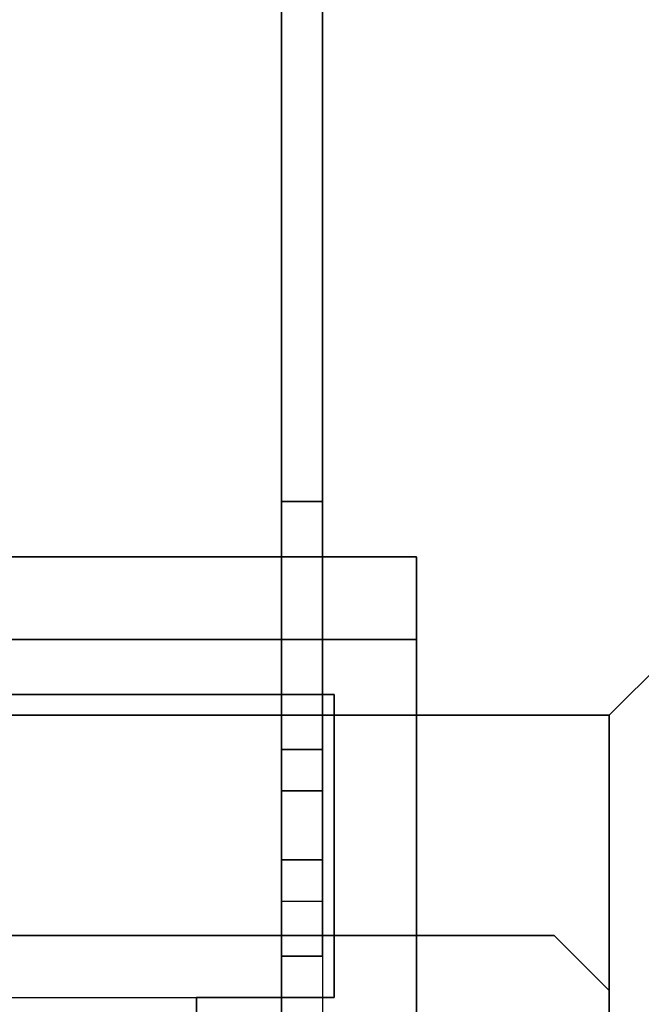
# Model space of a CAD drawing. Header units: millimetres. Extents: x 0 to 1524, y 0 to 1016.
# Tile 313 of 352: x 1396.52 to 1398.78, y 400.28 to 403.86. Entities that reach past the tile are written whole.
import ezdxf

# ---------------------------------------------------------------- set-up
doc = ezdxf.new("R2010")
doc.units = ezdxf.units.MM
doc.header["$LTSCALE"] = 83.82
doc.layers.get('0').update_dxf_attribs({"linetype": 'CONTINUOUS'})

msp = doc.modelspace()

# ---------------------------------------------------------------- linework, layer by layer
at = {"color": 6, "linetype": 'CONTINUOUS'}
for p, q in [((1397.474, 402.1067), (1397.474, 413.0067)), ((1397.474, 413.0067), (1397.474, 402.1067)), ((1397.624, 413.0067), (1397.624, 402.1067)), ((1397.624, 402.1067), (1397.624, 413.0067)), ((1397.474, 401.0567), (1397.474, 408.3067)), ((1397.474, 408.3067), (1397.474, 401.0567)), ((1397.624, 408.3067), (1397.624, 401.0567)), ((1397.624, 408.3067), (1397.624, 401.0567)), ((1397.474, 405.2067), (1397.474, 401.2067)), ((1397.474, 401.2067), (1397.474, 405.2067)), ((1397.474, 405.2067), (1397.474, 402.1067)), ((1397.474, 402.1067), (1397.474, 405.2067)), ((1397.624, 405.2067), (1397.624, 401.2067)), ((1397.624, 405.2067), (1397.624, 401.2067)), ((1397.624, 405.2067), (1397.624, 402.1067)), ((1397.624, 405.2067), (1397.624, 402.1067)), ((1398.6654, 401.3317), (1400.1654, 402.8317)), ((1400.1654, 402.8317), (1398.6654, 401.3317)), ((1398.6654, 401.3317), (1400.1654, 402.8317)), ((1400.1654, 402.8317), (1398.6654, 401.3317)), ((1398.6654, 401.3317), (1400.1654, 402.8317)), ((1400.1654, 402.8317), (1398.6654, 401.3317)), ((1398.6654, 401.3317), (1400.1654, 402.8317)), ((1400.1654, 402.8317), (1398.6654, 401.3317)), ((1397.474, 400.4567), (1397.474, 402.1067)), ((1397.474, 402.1067), (1397.474, 400.4567)), ((1397.474, 402.1067), (1397.624, 402.1067)), ((1397.624, 402.1067), (1397.474, 402.1067)), ((1397.474, 402.1067), (1397.624, 402.1067)), ((1397.624, 402.1067), (1397.474, 402.1067)), ((1397.474, 402.1067), (1397.624, 402.1067)), ((1397.624, 402.1067), (1397.474, 402.1067)), ((1397.624, 400.4567), (1397.624, 402.1067)), ((1397.624, 400.4567), (1397.624, 402.1067)), ((1394.2654, 401.9067), (1397.9654, 401.9067)), ((1397.9654, 401.9067), (1394.2654, 401.9067)), ((1394.2654, 401.9067), (1397.9654, 401.9067)), ((1397.9654, 401.9067), (1394.2654, 401.9067)), ((1394.2654, 401.9067), (1397.9654, 401.9067)), ((1397.9654, 401.9067), (1394.2654, 401.9067)), ((1394.2654, 401.9067), (1397.9654, 401.9067)), ((1397.9654, 401.9067), (1394.2654, 401.9067)), ((1397.9654, 401.6067), (1394.2654, 401.6067)), ((1394.2654, 401.6067), (1397.9654, 401.6067)), ((1397.9654, 401.6067), (1394.2654, 401.6067)), ((1394.2654, 401.6067), (1397.9654, 401.6067)), ((1397.9654, 401.6067), (1394.2654, 401.6067)), ((1394.2654, 401.6067), (1397.9654, 401.6067)), ((1397.9654, 401.6067), (1394.2654, 401.6067)), ((1394.2654, 401.6067), (1397.9654, 401.6067)), ((1398.6654, 401.3317), (1395.7654, 401.3317)), ((1398.6654, 401.3317), (1395.7654, 401.3317)), ((1398.6654, 401.3317), (1395.7654, 401.3317)), ((1398.6654, 401.3317), (1395.7654, 401.3317)), ((1398.6654, 401.3317), (1395.7654, 401.3317)), ((1398.6654, 401.3317), (1395.7654, 401.3317)), ((1398.6654, 401.3317), (1395.7654, 401.3317)), ((1398.6654, 401.3317), (1395.7654, 401.3317)), ((1398.6654, 401.3317), (1398.6654, 400.3317)), ((1398.6654, 400.3317), (1398.6654, 401.3317)), ((1398.6654, 401.3317), (1398.6654, 400.3317)), ((1398.6654, 400.3317), (1398.6654, 401.3317)), ((1398.6654, 401.3317), (1398.6654, 400.3317)), ((1398.6654, 400.3317), (1398.6654, 401.3317)), ((1398.6654, 401.3317), (1398.6654, 400.3317)), ((1398.6654, 400.3317), (1398.6654, 401.3317)), ((1397.474, 401.2067), (1397.474, 400.8067)), ((1397.474, 400.8067), (1397.474, 401.2067)), ((1397.474, 401.2067), (1397.624, 401.2067)), ((1397.624, 401.2067), (1397.474, 401.2067)), ((1397.624, 400.8067), (1397.624, 401.2067)), ((1397.624, 401.2067), (1397.624, 400.8067)), ((1397.474, 400.6567), (1397.474, 401.0567)), ((1397.474, 401.0567), (1397.474, 400.6567)), ((1397.624, 401.0567), (1397.474, 401.0567)), ((1397.474, 401.0567), (1397.624, 401.0567)), ((1397.624, 401.0567), (1397.624, 400.6567)), ((1397.624, 400.6567), (1397.624, 401.0567)), ((1397.474, 400.8067), (1397.474, 398.7067)), ((1397.474, 398.7067), (1397.474, 400.8067)), ((1397.474, 400.8067), (1397.624, 400.8067)), ((1397.474, 400.8067), (1397.624, 400.8067)), ((1397.474, 400.8067), (1397.624, 400.8067)), ((1397.624, 400.8067), (1397.474, 400.8067)), ((1397.624, 400.8067), (1397.624, 398.7567)), ((1397.624, 400.8067), (1397.624, 398.7567)), ((1397.474, 400.6567), (1397.624, 400.6567)), ((1397.474, 398.7067), (1397.474, 400.6567)), ((1397.474, 398.7067), (1397.474, 400.6567)), ((1397.474, 400.6567), (1397.624, 400.6567)), ((1397.624, 400.6567), (1397.624, 398.7567)), ((1397.624, 400.6567), (1397.624, 398.7567)), ((1398.6654, 400.3317), (1398.4654, 400.5317)), ((1398.4654, 400.5317), (1398.6654, 400.3317)), ((1398.6654, 400.3317), (1398.4654, 400.5317)), ((1398.4654, 400.5317), (1398.6654, 400.3317)), ((1398.6654, 400.3317), (1398.4654, 400.5317)), ((1398.4654, 400.5317), (1398.6654, 400.3317)), ((1398.6654, 400.3317), (1398.4654, 400.5317)), ((1398.4654, 400.5317), (1398.6654, 400.3317)), ((1397.474, 400.4567), (1397.624, 400.4567)), ((1397.474, 398.7067), (1397.474, 400.4567)), ((1397.474, 400.4567), (1397.474, 398.7067)), ((1397.624, 400.4567), (1397.474, 400.4567)), ((1397.474, 400.4567), (1397.624, 400.4567)), ((1397.624, 400.4567), (1397.474, 400.4567)), ((1397.624, 400.4567), (1397.624, 398.7567)), ((1397.624, 400.4567), (1397.624, 398.7567)), ((1398.6654, 400.3317), (1398.6654, 400.0567)), ((1398.6654, 400.0567), (1398.6654, 400.3317)), ((1398.6654, 400.3317), (1398.6654, 400.0567)), ((1398.6654, 400.0567), (1398.6654, 400.3317)), ((1398.6654, 400.3317), (1398.6654, 400.0567)), ((1398.6654, 400.0567), (1398.6654, 400.3317)), ((1398.6654, 400.3317), (1398.6654, 400.0567)), ((1398.6654, 400.0567), (1398.6654, 400.3317)), ((1394.3654, 400.3067), (1397.6654, 400.3067)), ((1394.3654, 400.3067), (1397.6654, 400.3067)), ((1394.3654, 400.3067), (1397.6654, 400.3067)), ((1394.3654, 400.3067), (1397.6654, 400.3067)), ((1394.3654, 400.3067), (1397.6654, 400.3067)), ((1394.3654, 400.3067), (1397.6654, 400.3067)), ((1394.3654, 400.3067), (1397.6654, 400.3067)), ((1394.3654, 400.3067), (1397.6654, 400.3067)), ((1395.3154, 400.3067), (1397.1654, 400.3067)), ((1395.3154, 400.3067), (1397.1654, 400.3067)), ((1395.3154, 400.3067), (1397.1654, 400.3067)), ((1395.3154, 400.3067), (1397.1654, 400.3067)), ((1395.3154, 400.3067), (1397.1654, 400.3067)), ((1395.3154, 400.3067), (1397.1654, 400.3067)), ((1395.3154, 400.3067), (1397.1654, 400.3067)), ((1395.3154, 400.3067), (1397.1654, 400.3067))]:
    msp.add_line(p, q, dxfattribs=at)
at = {"color": 7, "linetype": 'CONTINUOUS'}
for p, q in [((1397.9654, 401.6067), (1397.9654, 392.4067)), ((1397.9654, 392.4067), (1397.9654, 401.6067)), ((1397.9654, 401.6067), (1397.9654, 392.4067)), ((1397.9654, 392.4067), (1397.9654, 401.6067)), ((1397.9654, 401.6067), (1397.9654, 392.4067)), ((1397.9654, 392.4067), (1397.9654, 401.6067)), ((1397.9654, 401.6067), (1397.9654, 392.4067)), ((1397.9654, 392.4067), (1397.9654, 401.6067)), ((1397.6654, 401.4067), (1395.7654, 401.4067)), ((1395.7654, 401.4067), (1397.6654, 401.4067)), ((1397.6654, 401.4067), (1395.7654, 401.4067)), ((1395.7654, 401.4067), (1397.6654, 401.4067)), ((1397.6654, 401.4067), (1395.7654, 401.4067)), ((1395.7654, 401.4067), (1397.6654, 401.4067)), ((1397.6654, 401.4067), (1395.7654, 401.4067)), ((1395.7654, 401.4067), (1397.6654, 401.4067)), ((1397.6654, 400.3067), (1397.6654, 401.4067)), ((1397.6654, 401.4067), (1397.6654, 400.3067)), ((1397.6654, 400.3067), (1397.6654, 401.4067)), ((1397.6654, 401.4067), (1397.6654, 400.3067)), ((1397.6654, 400.3067), (1397.6654, 401.4067)), ((1397.6654, 401.4067), (1397.6654, 400.3067)), ((1397.6654, 400.3067), (1397.6654, 401.4067)), ((1397.6654, 401.4067), (1397.6654, 400.3067)), ((1395.7654, 401.3317), (1398.6654, 401.3317)), ((1398.6654, 401.3317), (1395.7654, 401.3317)), ((1395.7654, 401.3317), (1398.6654, 401.3317)), ((1398.6654, 401.3317), (1395.7654, 401.3317)), ((1395.7654, 401.3317), (1398.6654, 401.3317)), ((1398.6654, 401.3317), (1395.7654, 401.3317)), ((1395.7654, 401.3317), (1398.6654, 401.3317)), ((1398.6654, 401.3317), (1395.7654, 401.3317)), ((1398.6654, 401.3317), (1398.6654, 400.3317)), ((1398.6654, 400.3317), (1398.6654, 401.3317)), ((1398.6654, 401.3317), (1398.6654, 400.3317)), ((1398.6654, 400.3317), (1398.6654, 401.3317)), ((1398.6654, 401.3317), (1398.6654, 400.3317)), ((1398.6654, 400.3317), (1398.6654, 401.3317)), ((1398.6654, 401.3317), (1398.6654, 400.3317)), ((1398.6654, 400.3317), (1398.6654, 401.3317)), ((1398.6654, 400.8067), (1398.6654, 400.6567)), ((1398.6654, 400.6567), (1398.6654, 400.8067)), ((1398.6654, 400.8067), (1398.6654, 400.6567)), ((1398.6654, 400.6567), (1398.6654, 400.8067)), ((1398.6654, 400.8067), (1398.6654, 400.6567)), ((1398.6654, 400.6567), (1398.6654, 400.8067)), ((1398.6654, 400.8067), (1398.6654, 400.6567)), ((1398.6654, 400.6567), (1398.6654, 400.8067)), ((1398.6654, 400.6567), (1398.6654, 400.0567)), ((1398.6654, 400.0567), (1398.6654, 400.6567)), ((1398.6654, 400.6567), (1398.6654, 400.0567)), ((1398.6654, 400.0567), (1398.6654, 400.6567)), ((1398.6654, 400.6567), (1398.6654, 400.0567)), ((1398.6654, 400.0567), (1398.6654, 400.6567)), ((1398.6654, 400.6567), (1398.6654, 400.0567)), ((1398.6654, 400.0567), (1398.6654, 400.6567)), ((1398.4654, 400.5317), (1395.7654, 400.5317)), ((1395.7654, 400.5317), (1398.4654, 400.5317)), ((1398.4654, 400.5317), (1395.7654, 400.5317)), ((1395.7654, 400.5317), (1398.4654, 400.5317)), ((1398.4654, 400.5317), (1395.7654, 400.5317)), ((1395.7654, 400.5317), (1398.4654, 400.5317)), ((1398.4654, 400.5317), (1395.7654, 400.5317)), ((1395.7654, 400.5317), (1398.4654, 400.5317)), ((1398.6654, 400.3317), (1398.4654, 400.5317)), ((1398.4654, 400.5317), (1398.6654, 400.3317)), ((1398.6654, 400.3317), (1398.4654, 400.5317)), ((1398.4654, 400.5317), (1398.6654, 400.3317)), ((1398.6654, 400.3317), (1398.4654, 400.5317)), ((1398.4654, 400.5317), (1398.6654, 400.3317)), ((1398.6654, 400.3317), (1398.4654, 400.5317)), ((1398.4654, 400.5317), (1398.6654, 400.3317)), ((1397.1654, 400.3067), (1397.6654, 400.3067)), ((1397.1654, 393.7067), (1397.1654, 400.3067)), ((1397.1654, 400.3067), (1397.1654, 393.7067)), ((1397.6654, 400.3067), (1397.1654, 400.3067)), ((1397.1654, 400.3067), (1397.6654, 400.3067)), ((1397.1654, 393.7067), (1397.1654, 400.3067)), ((1397.1654, 400.3067), (1397.1654, 393.7067)), ((1397.6654, 400.3067), (1397.1654, 400.3067)), ((1397.1654, 400.3067), (1397.6654, 400.3067)), ((1397.1654, 393.7067), (1397.1654, 400.3067)), ((1397.1654, 400.3067), (1397.1654, 393.7067)), ((1397.6654, 400.3067), (1397.1654, 400.3067)), ((1397.1654, 400.3067), (1397.6654, 400.3067)), ((1397.1654, 393.7067), (1397.1654, 400.3067)), ((1397.1654, 400.3067), (1397.1654, 393.7067)), ((1397.6654, 400.3067), (1397.1654, 400.3067))]:
    msp.add_line(p, q, dxfattribs=at)
for points in [[(1397.9654, 401.9067), (1397.9654, 401.9009), (1397.9654, 401.884), (1397.9654, 401.8565), (1397.9654, 401.8188), (1397.9654, 401.7735), (1397.9654, 401.7219), (1397.9654, 401.666), (1397.9654, 401.6067)], [(1397.9654, 401.6067), (1397.9654, 401.6649), (1397.9654, 401.721), (1397.9654, 401.7727), (1397.9654, 401.8188), (1397.9654, 401.8559), (1397.9654, 401.8836), (1397.9654, 401.9007), (1397.9654, 401.9067)], [(1397.9654, 401.9067), (1397.9654, 401.9009), (1397.9654, 401.884), (1397.9654, 401.8565), (1397.9654, 401.8188), (1397.9654, 401.7735), (1397.9654, 401.7219), (1397.9654, 401.666), (1397.9654, 401.6067)], [(1397.9654, 401.6067), (1397.9654, 401.6649), (1397.9654, 401.721), (1397.9654, 401.7727), (1397.9654, 401.8188), (1397.9654, 401.8559), (1397.9654, 401.8836), (1397.9654, 401.9007), (1397.9654, 401.9067)], [(1397.9654, 401.9067), (1397.9654, 401.9009), (1397.9654, 401.884), (1397.9654, 401.8565), (1397.9654, 401.8188), (1397.9654, 401.7735), (1397.9654, 401.7219), (1397.9654, 401.666), (1397.9654, 401.6067)], [(1397.9654, 401.6067), (1397.9654, 401.6649), (1397.9654, 401.721), (1397.9654, 401.7727), (1397.9654, 401.8188), (1397.9654, 401.8559), (1397.9654, 401.8836), (1397.9654, 401.9007), (1397.9654, 401.9067)], [(1397.9654, 401.9067), (1397.9654, 401.9009), (1397.9654, 401.884), (1397.9654, 401.8565), (1397.9654, 401.8188), (1397.9654, 401.7735), (1397.9654, 401.7219), (1397.9654, 401.666), (1397.9654, 401.6067)], [(1397.9654, 401.6067), (1397.9654, 401.6649), (1397.9654, 401.721), (1397.9654, 401.7727), (1397.9654, 401.8188), (1397.9654, 401.8559), (1397.9654, 401.8836), (1397.9654, 401.9007), (1397.9654, 401.9067)]]:
    msp.add_lwpolyline(points, dxfattribs=at)

doc.saveas('drawing.dxf')
